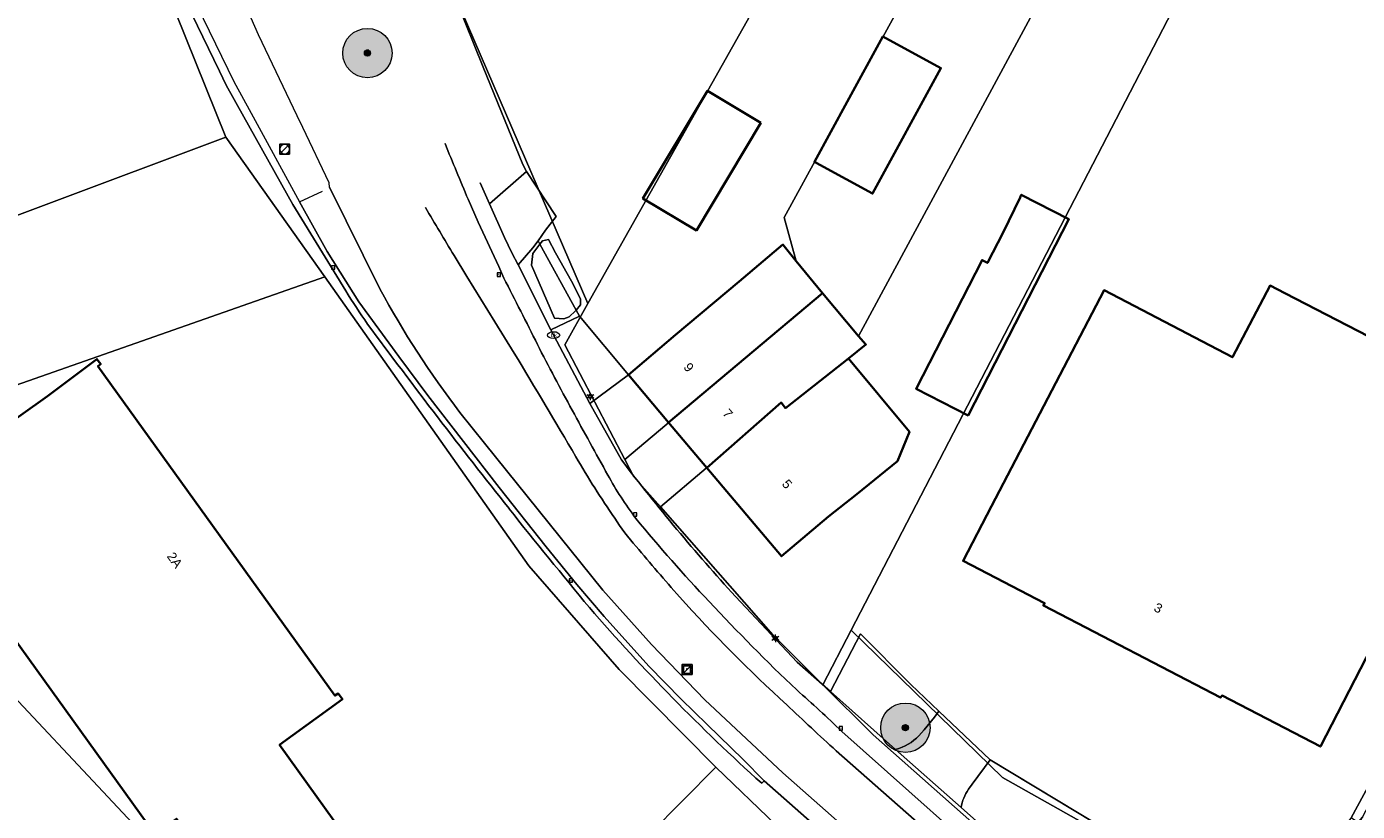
# Model space of a CAD drawing. Header units: metres. Extents: x 163543 to 168130, y 402678 to 405437.
# Tile 975 of 1056: x 165410 to 165518, y 403974 to 404038. Entities that reach past the tile are written whole.
import ezdxf
from ezdxf.enums import TextEntityAlignment as Align

# ---------------------------------------------------------------- set-up
doc = ezdxf.new("R2010")
doc.units = ezdxf.units.M
doc.layers.get('0').update_dxf_attribs({"lineweight": 25})
for name, color, linetype, lineweight in [('X-CA190022.004-UO-BGT_Ondergrond$0$GE_201_SHDHek_Lijn_GEM', 253, 'X-CA190022.004-UO-BGT_Ondergrond$0$Hekwerk', 9), ('X-CA190022.004-UO-BGT_Ondergrond$0$GE_203_VGOHaag_Lijn_GEM', 253, 'X-CA190022.004-UO-BGT_Ondergrond$0$Heg', 9), ('X-CA190022.004-UO-BGT_Ondergrond$0$GE_314_WGDRijbaanLokaleweg_Vlak_GEM', 253, 'Continuous', 9), ('X-CA190022.004-UO-BGT_Ondergrond$0$GE_316_WGDFietspad_Vlak_GEM', 253, 'Continuous', 9), ('X-CA190022.004-UO-BGT_Ondergrond$0$GE_317_WGDVoetpad_Vlak_GEM', 253, 'Continuous', 9), ('X-CA190022.004-UO-BGT_Ondergrond$0$GE_322_WGDInrit_Vlak_GEM', 253, 'Continuous', 9), ('X-CA190022.004-UO-BGT_Ondergrond$0$GE_363_OWGBerm_openverharding_Vlak_GEM', 253, 'Continuous', 9), ('X-CA190022.004-UO-BGT_Ondergrond$0$GE_367_OWGBerm_groenvoorziening_grasenk_GEM', 253, 'Continuous', 9), ('X-CA190022.004-UO-BGT_Ondergrond$0$GE_401_OTDErf_Vlak_GEM', 253, 'Continuous', 9), ('X-CA190022.004-UO-BGT_Ondergrond$0$GE_4502_GBKN_Huisnummer_Lijn_GEM', 7, 'Continuous', 9), ('X-CA190022.004-UO-BGT_Ondergrond$0$GE_483_BTDGroenvoorziening_bodembedekkers_GEM', 253, 'Continuous', 9), ('X-CA190022.004-UO-BGT_Ondergrond$0$GE_523_WTDGreppel_drogesloot_Vlak_GEM', 253, 'Continuous', 9), ('X-CA190022.004-UO-BGT_Ondergrond$0$GE_601_PNDgrondvlakpand_Vlak_MV_GEM', 34, 'Continuous', 35), ('X-CA190022.004-UO-BGT_Ondergrond$0$GE_861_PALLichtmast_Punt_GEM', 253, 'Continuous', 9), ('X-CA190022.004-UO-BGT_Ondergrond$0$GE_882_PutBrandkraan_Punt_GEM', 253, 'Continuous', 9), ('X-CA190022.004-UO-BGT_Ondergrond$0$GE_885_PutInspectieofRioolput_Punt_GEM', 253, 'Continuous', 9), ('X-CA190022.004-UO-BGT_Ondergrond$0$GE_886_PutKolk_Punt_GEM', 253, 'Continuous', 9), ('X-CA190022.004-UO-BGT_Ondergrond$0$N-WE-RI-PUT_INSPECTIE-S', 253, 'Continuous', 9), ('X-CA190022.004-UO-DWM_Beplanting$0$B-WE-GR-BOOM-S AFKOMSTIG UIT BGT', 252, 'Continuous', 0), ('X-CA190022.004-UO-KAD_Percelen$0$B-WE-KG-GRENS_PERCEEL-GV', 150, 'Continuous', 9), ('X-CA190022.004-UO-WHM_Riolering gemeente_NLCS_v0.1$0$B-WE-RI-PUT-S', 214, 'Continuous', 15)]:
    doc.layers.add(name, color=color, linetype=linetype, lineweight=lineweight)
doc.layers.add('X-CA190022.004-UO-DWM_Beplanting$0$B-WE-GR-BOOM-S AFKOMSTIG UIT BOMENBESTAND GEMEENTE', color=252, linetype='Continuous')
doc.layers.add('X-CA190022.004-UO-DWM_Beplanting$0$N-GV-GR-GRAS-A-200', color=7, linetype='Continuous')
doc.styles.add('X-CA190022.004-UO-BGT_Ondergrond$0$BGT_NAR', font='arial.ttf', dxfattribs={"height": 1})
doc.styles.add('X-CA190022.004-UO-BGT_Ondergrond$0$NLCS-ISO', font='NLCS-ISO.ttf')
doc.linetypes.add('X-CA190022.004-UO-BGT_Ondergrond$0$Heg', pattern='A,5,-1.5,[2,dgnlstyle-meierijstad.shx,S=0.007937,R=45,X=0,Y=0],-1.5', length=8)
doc.linetypes.add('X-CA190022.004-UO-BGT_Ondergrond$0$Hekwerk', pattern='A,5,-1.5,[2,dgnlstyle-Veghel.shx,S=0.007937,R=0,X=0,Y=0],-1.5', length=8)

# ---------------------------------------------------------------- blocks, each defined once
blk = doc.blocks.new('X-CA190022.004-UO-BGT_Ondergrond$0$SRI-KOLK-SO')
at = {"color": 0, "linetype": 'ByBlock', "lineweight": 18}
blk.add_lwpolyline([(-1.125, -1.125), (1.125, -1.125), (1.125, 1.125), (-1.125, 1.125)], close=True, dxfattribs=at)
at = {"color": 0, "linetype": 'ByBlock', "lineweight": 18, "style": 'X-CA190022.004-UO-BGT_Ondergrond$0$NLCS-ISO'}
blk.add_text('k', height=1.5, dxfattribs=at).set_placement((0, 0), align=Align.MIDDLE_CENTER)
blk = doc.blocks.new('X-CA190022.004-UO-BGT_Ondergrond$0$IMGEOKolk')
at = {"xscale": 5, "yscale": 5, "zscale": 5}
blk.add_blockref('X-CA190022.004-UO-BGT_Ondergrond$0$SRI-KOLK-SO', (0, 0), dxfattribs=at)
blk = doc.blocks.new('X-CA190022.004-UO-BGT_Ondergrond$0$SKL-WATER_BRANDKRAAN_BRANDPUT-SO')
at = {"color": 0, "linetype": 'ByBlock', "lineweight": 18}
blk.add_ellipse((0, 0), major_axis=(2.5, 0), ratio=0.54, dxfattribs=at)
at = {"color": 0, "linetype": 'ByBlock', "lineweight": 18, "style": 'X-CA190022.004-UO-BGT_Ondergrond$0$NLCS-ISO'}
blk.add_text('bk', height=1.5, dxfattribs=at).set_placement((0.16, 0), align=Align.MIDDLE_CENTER)
blk = doc.blocks.new('X-CA190022.004-UO-BGT_Ondergrond$0$IMGEOBrandkraanput')
at = {"xscale": 5, "yscale": 5, "zscale": 5}
blk.add_blockref('X-CA190022.004-UO-BGT_Ondergrond$0$SKL-WATER_BRANDKRAAN_BRANDPUT-SO', (0, 0), dxfattribs=at)
blk = doc.blocks.new('X-CA190022.004-UO-BGT_Ondergrond$0$SRI-PUT_INSPECTIEPUT_RIOOLPUT-SO')
at = {"color": 0, "linetype": 'ByBlock', "lineweight": 18}
blk.add_lwpolyline([(-1.12, -1.12), (1.12, -1.12), (1.12, 1.12), (-1.12, 1.12)], close=True, dxfattribs=at)
at = {"color": 0, "linetype": 'ByBlock', "lineweight": 18, "style": 'X-CA190022.004-UO-BGT_Ondergrond$0$NLCS-ISO'}
blk.add_text('r', height=1.5, dxfattribs=at).set_placement((0, 0.28), align=Align.MIDDLE_CENTER)
blk = doc.blocks.new('X-CA190022.004-UO-BGT_Ondergrond$0$IMGEOInspectierioolput')
at = {"layer": 'X-CA190022.004-UO-BGT_Ondergrond$0$N-WE-RI-PUT_INSPECTIE-S', "xscale": 10, "yscale": 10, "zscale": 10}
blk.add_blockref('X-CA190022.004-UO-BGT_Ondergrond$0$SRI-PUT_INSPECTIEPUT_RIOOLPUT-SO', (0, 0), dxfattribs=at)
blk = doc.blocks.new('X-CA190022.004-UO-BGT_Ondergrond$0$N-SIE-WEG_LICHTMAST-SO')
h = blk.add_hatch(color=256)
h.paths.add_polyline_path([(1.16, 0.5, 0.658505), (-1.16, 0.5)])
h.paths.add_polyline_path([(-1.16, -0.5, 0.658505), (1.16, -0.5)])
at = {"flags": 128}
for points in [[(-2.19, 1.27), (-1.1, 0.63)], [(-1.16, 0.5), (1.16, 0.5)], [(0, 1.27), (0, 2.53)], [(1.1, 0.63), (2.19, 1.27)], [(-2.19, -1.27), (-1.1, -0.63)], [(-1.16, -0.5), (1.16, -0.5)], [(0, -1.27), (0, -2.53)], [(2.19, -1.27), (1.1, -0.63)]]:
    blk.add_lwpolyline(points, dxfattribs=at)
at = {"ltscale": 0.5}
blk.add_circle((0, 0), 1.27, dxfattribs=at)
at = {"style": 'X-CA190022.004-UO-BGT_Ondergrond$0$NLCS-ISO'}
blk.add_attdef('TYPE', text='', height=1.8, dxfattribs=at).set_placement((0, 2.53), align=Align.BOTTOM_CENTER)
blk = doc.blocks.new('X-CA190022.004-UO-BGT_Ondergrond$0$IMGEOLichtmastpaal')
at = {"xscale": 5, "yscale": 5, "zscale": 5}
blk.add_blockref('X-CA190022.004-UO-BGT_Ondergrond$0$N-SIE-WEG_LICHTMAST-SO', (0, 6.4), dxfattribs=at)
blk = doc.blocks.new('X-CA190022.004-UO-WHM_Riolering gemeente_NLCS_v0.1$0$B-SRI-PUT_BETON-SO')
blk.add_line((-1.41, -1.41), (1.41, 1.41))
at = {"lineweight": -3, "flags": 128}
blk.add_lwpolyline([(2, -2), (2, 2), (-2, 2), (-2, -2)], close=True, dxfattribs=at)
at = {"lineweight": -3}
blk.add_circle((0, 0), 2, dxfattribs=at)
blk = doc.blocks.new('X-CA190022.004-UO-DWM_Beplanting$0$SGR-BOOM_01-SO')
at = {"linetype": 'ByBlock', "lineweight": 18}
h = blk.add_hatch(color=0, dxfattribs=at)
h.dxf.hatch_style = 1
edge = h.paths.add_edge_path()
edge.add_arc((0, 0), 0.25, 0, 360)
at = {"color": 0, "linetype": 'ByBlock', "lineweight": 18}
for radius in [2, 0.25]:
    blk.add_circle((0, 0), radius, dxfattribs=at)
blk = doc.blocks.new('X-CA190022.004-UO-DWM_Beplanting$0$IMGEOBoom')
at = {"transparency": 33554457}
h = blk.add_hatch(color=256, dxfattribs=at)
h.dxf.hatch_style = 1
edge = h.paths.add_edge_path()
edge.add_arc((0, 0), 100, 0, 360)
edge = h.paths.add_edge_path(flags=17)
edge.add_arc((0, 0), 12.5, 0, 360)
h = blk.add_hatch()
h.set_pattern_fill('ANGLE', color=256)
h.set_pattern_definition([(0, (0, 0), (0, 6.985), [5.08, -1.905]), (90, (0, 0), (-6.985, 4e-16), [5.08, -1.905])])
edge = h.paths.add_edge_path(flags=17)
edge.add_arc((0, 0), 12.5, 0, 360)
at = {"layer": 'X-CA190022.004-UO-DWM_Beplanting$0$N-GV-GR-GRAS-A-200'}
h = blk.add_hatch(color=256, dxfattribs=at)
h.dxf.hatch_style = 1
edge = h.paths.add_edge_path(flags=17)
edge.add_arc((0, 0), 12.5, 0, 360)
at = {"xscale": 50, "yscale": 50, "zscale": 50}
blk.add_blockref('X-CA190022.004-UO-DWM_Beplanting$0$SGR-BOOM_01-SO', (0, 0), dxfattribs=at)

msp = doc.modelspace()

# ---------------------------------------------------------------- linework, layer by layer
at = {"layer": 'X-CA190022.004-UO-BGT_Ondergrond$0$GE_201_SHDHek_Lijn_GEM'}
for p, q in [((165458.85, 404009.721), (165454.889, 404014.453)), ((165477.652, 403988.724), (165481.725, 403984.619)), ((165481.725, 403984.619), (165484.001, 403982.459)), ((165484.001, 403982.459), (165488.16, 403978.51)), ((165510.13, 403965.254), (165488.16, 403978.51)), ((165519.96, 403978.544), (165517.402, 403973.802))]:
    msp.add_line(p, q, dxfattribs=at)
at = {"layer": 'X-CA190022.004-UO-BGT_Ondergrond$0$GE_203_VGOHaag_Lijn_GEM'}
msp.add_line((165477.652, 403988.724), (165475.211, 403984.033), dxfattribs=at)
at = {"layer": 'X-CA190022.004-UO-BGT_Ondergrond$0$GE_314_WGDRijbaanLokaleweg_Vlak_GEM', "flags": 128}
for points in [[(165438.725, 404016.668), (165434.643, 404024.911), (165434.62, 404025.262), (165432.465, 404029.765), (165432.012, 404030.71), (165428.879, 404037.257), (165424.908, 404046.308), (165422.119, 404053.47)], [(165444.727, 404019.379), (165445.765, 404017.685), (165448.029, 404013.991), (165449.601, 404011.463)], [(165475.679, 403979.24), (165481.989, 403973.676), (165489.952, 403966.654), (165503.146, 403954.964), (165511.755, 403947.369), (165508.974, 403944.22), (165471.36, 403977.447), (165465.041, 403983.368), (165460.723, 403987.853), (165456.771, 403992.257), (165447.198, 404004.181), (165445.201, 404006.669)]]:
    msp.add_lwpolyline(points, dxfattribs=at)
at = {"layer": 'X-CA190022.004-UO-BGT_Ondergrond$0$GE_314_WGDRijbaanLokaleweg_Vlak_GEM'}
for centre, radius, start, end in [((165688.957, 404167.983), 285.887, 210.41297, 211.31889), ((165515.887, 404038.296), 70.689, 209.8931, 214.65905), ((165471.392, 404006.618), 16.092, 211.97768, 222.24746), ((165602.935, 404115.488), 186.828, 219.83912, 221.48829), ((165554.747, 404074.092), 123.311, 221.91293, 227.64697), ((165653.826, 404174.894), 264.607, 226.49712, 227.68147)]:
    msp.add_arc(centre, radius, start, end, dxfattribs=at)
at = {"layer": 'X-CA190022.004-UO-BGT_Ondergrond$0$GE_314_WGDRijbaanLokaleweg_Vlak_GEM', "extrusion": (0, 0, -1)}
for centre, radius, start, end in [((-165504.162, 404051.953), 74.344, 322.47481, 331.66578), ((-164489.355, 403433.767), 1120.627, 148.968348, 149.468074)]:
    msp.add_arc(centre, radius, start, end, dxfattribs=at)
at = {"layer": 'X-CA190022.004-UO-BGT_Ondergrond$0$GE_316_WGDFietspad_Vlak_GEM', "flags": 128}
for points in [[(165476.921, 403970.557), (165469.858, 403976.806), (165468.137, 403978.531), (165465.216, 403981.357), (165463.12, 403983.421), (165460.501, 403986.088), (165456.881, 403990.136), (165454.675, 403992.708), (165452.198, 403995.756), (165448.388, 404000.566), (165442.594, 404008.043), (165440.244, 404011.186), (165437.022, 404015.631), (165434.434, 404019.711), (165432.194, 404023.728), (165434.069, 404024.601)], [(165434.643, 404024.911), (165438.725, 404016.668)], [(165445.862, 404023.943), (165446.671, 404022.088), (165448.344, 404018.477), (165448.756, 404017.555)], [(165449.601, 404011.463), (165448.029, 404013.991), (165445.765, 404017.685), (165444.727, 404019.379)], [(165445.201, 404006.669), (165447.198, 404004.181), (165456.771, 403992.257), (165460.723, 403987.853), (165465.041, 403983.368), (165471.36, 403977.447), (165508.974, 403944.22)], [(165476.14, 403980.809), (165490.698, 403967.836), (165501.376, 403958.436), (165512.64, 403948.372), (165511.755, 403947.369), (165503.146, 403954.964), (165489.952, 403966.654), (165481.989, 403973.676), (165475.679, 403979.24)]]:
    msp.add_lwpolyline(points, dxfattribs=at)
at = {"layer": 'X-CA190022.004-UO-BGT_Ondergrond$0$GE_316_WGDFietspad_Vlak_GEM'}
for centre, radius, start, end in [((165712.145, 404136.615), 289.139, 201.9674, 202.93462), ((165504.162, 404051.953), 74.344, 208.33422, 217.52519), ((164489.355, 403433.767), 1120.627, 30.531926, 31.031652), ((165693.282, 404136.6), 271.943, 207.22955, 208.49768), ((165931.112, 404265.556), 542.484, 208.48259, 209.11728), ((165481.467, 404014.798), 27.645, 208.55325, 217.22202), ((165555.52, 404076.774), 124.187, 219.32458, 223.46644), ((165584.371, 404101.935), 162.444, 222.90701, 226.46664)]:
    msp.add_arc(centre, radius, start, end, dxfattribs=at)
at = {"layer": 'X-CA190022.004-UO-BGT_Ondergrond$0$GE_316_WGDFietspad_Vlak_GEM', "extrusion": (0, 0, -1)}
for centre, radius, start, end in [((-165688.957, 404167.983), 285.887, 328.68111, 329.58703), ((-165169.444, 403873.067), 314.471, 152.64754, 153.74659), ((-165515.887, 404038.296), 70.689, 325.34095, 330.1069), ((-165471.392, 404006.618), 16.092, 317.75254, 328.02232), ((-165602.935, 404115.488), 186.828, 318.51171, 320.16088), ((-165554.747, 404074.092), 123.311, 312.35303, 318.08707), ((-165392.707, 403893.668), 120.643, 131.39664, 133.75469), ((-165653.826, 404174.894), 264.607, 312.31853, 313.50288)]:
    msp.add_arc(centre, radius, start, end, dxfattribs=at)
at = {"layer": 'X-CA190022.004-UO-BGT_Ondergrond$0$GE_317_WGDVoetpad_Vlak_GEM', "flags": 128}
for points in [[(165446.852, 404025.266), (165447.598, 404023.58), (165448.823, 404020.831), (165449.417, 404019.6), (165449.915, 404018.625), (165452.56, 404013.361), (165455.722, 404007.397), (165458.282, 404002.818)], [(165448.756, 404017.555), (165448.344, 404018.477), (165446.671, 404022.088), (165445.862, 404023.943)], [(165467.511, 403991.753), (165472.526, 403986.415), (165475.211, 403984.033), (165480.496, 403979.345), (165485.796, 403974.645)], [(165513.934, 403947.223), (165512.64, 403948.372), (165501.376, 403958.436), (165490.698, 403967.836), (165476.14, 403980.809)], [(165485.796, 403974.645), (165498.114, 403963.684), (165503.689, 403958.817), (165512.564, 403950.833), (165517.53, 403946.333)]]:
    msp.add_lwpolyline(points, dxfattribs=at)
at = {"layer": 'X-CA190022.004-UO-BGT_Ondergrond$0$GE_317_WGDVoetpad_Vlak_GEM', "extrusion": (0, 0, -1)}
for centre, radius, start, end in [((-165712.145, 404136.615), 289.139, 337.06538, 338.0326), ((-165693.282, 404136.6), 271.943, 331.50232, 332.77045), ((-165931.112, 404265.556), 542.484, 330.88272, 331.51741), ((-165481.467, 404014.798), 27.645, 322.77798, 331.44675), ((-165555.52, 404076.774), 124.187, 316.53356, 320.67542), ((-165584.371, 404101.935), 162.444, 313.53336, 317.09299)]:
    msp.add_arc(centre, radius, start, end, dxfattribs=at)
at = {"layer": 'X-CA190022.004-UO-BGT_Ondergrond$0$GE_317_WGDVoetpad_Vlak_GEM'}
for centre, radius, start, end in [((165169.444, 403873.067), 314.471, 26.25341, 27.35246), ((165585.927, 404099.901), 160.369, 217.25574, 222.4053), ((165392.707, 403893.668), 120.643, 46.24531, 48.60336)]:
    msp.add_arc(centre, radius, start, end, dxfattribs=at)
at = {"layer": 'X-CA190022.004-UO-BGT_Ondergrond$0$GE_322_WGDInrit_Vlak_GEM', "flags": 128}
for points in [[(165452.991, 404022.53), (165452.138, 404021.433), (165451.542, 404020.562), (165451.112, 404020.005), (165449.915, 404018.625), (165449.417, 404019.6), (165448.823, 404020.831), (165447.598, 404023.58), (165450.588, 404026.191), (165452.991, 404022.53)], [(165454.889, 404014.453), (165458.85, 404009.721), (165455.722, 404007.397), (165452.56, 404013.361), (165454.889, 404014.453)], [(165482.385, 403980.456), (165482.8, 403980.95), (165483.65, 403981.96), (165484.001, 403982.459), (165488.16, 403978.51)], [(165485.796, 403974.645), (165480.496, 403979.345)], [(165488.16, 403978.51), (165486.69, 403976.528), (165486.388, 403976.121)]]:
    msp.add_lwpolyline(points, dxfattribs=at)
at = {"layer": 'X-CA190022.004-UO-BGT_Ondergrond$0$GE_322_WGDInrit_Vlak_GEM'}
for centre, radius, start, end in [((165479.371, 403983.419), 4.226, 285.43474, 315.48839), ((165489.837, 403973.881), 4.112, 146.99624, 169.2939)]:
    msp.add_arc(centre, radius, start, end, dxfattribs=at)
at = {"layer": 'X-CA190022.004-UO-BGT_Ondergrond$0$GE_363_OWGBerm_openverharding_Vlak_GEM', "flags": 128}
for points in [[(165435.947, 404016.525), (165431.679, 404023.503), (165427.687, 404030.619), (165426.269, 404033.197), (165425.724, 404034.32), (165420.8, 404044.475), (165418.648, 404049.11), (165416.509, 404053.984), (165414.913, 404058.401), (165412.235, 404066.455), (165411, 404070.91), (165406.944, 404085.432)], [(165421.407, 404044.782), (165421.41, 404044.777), (165421.412, 404044.772), (165426.883, 404033.489), (165428.285, 404030.914), (165432.194, 404023.728), (165434.434, 404019.711), (165437.022, 404015.631), (165440.244, 404011.186), (165442.594, 404008.043), (165448.388, 404000.566), (165452.198, 403995.756), (165454.675, 403992.708), (165456.881, 403990.136), (165460.501, 403986.088), (165463.12, 403983.421), (165465.216, 403981.357), (165468.137, 403978.531), (165469.858, 403976.806), (165469.646, 403976.602)]]:
    msp.add_lwpolyline(points, dxfattribs=at)
at = {"layer": 'X-CA190022.004-UO-BGT_Ondergrond$0$GE_363_OWGBerm_openverharding_Vlak_GEM', "extrusion": (0, 0, -1)}
for centre, radius, start, end in [((-165482.344, 404045.145), 54.514, 324.93745, 328.33199), ((-165849.66, 404317.312), 511.658, 321.50931, 323.62003), ((-165852.404, 404319.613), 515.239, 320.351, 321.49897), ((-165577.616, 404096.359), 161.243, 312.03712, 319.12886)]:
    msp.add_arc(centre, radius, start, end, dxfattribs=at)
at = {"layer": 'X-CA190022.004-UO-BGT_Ondergrond$0$GE_367_OWGBerm_groenvoorziening_grasenk_GEM', "flags": 128}
for points in [[(165433.995, 404066.521), (165436.1, 404061.35), (165438.277, 404056.015), (165440.509, 404050.675), (165442.748, 404045.305), (165444.962, 404039.946), (165447.089, 404034.654), (165450.298, 404026.764), (165450.588, 404026.191), (165447.598, 404023.58), (165446.852, 404025.266)], [(165451.523, 404020.094), (165451.1, 404019.55), (165451.012, 404018.609), (165452.85, 404014.292), (165453.626, 404014.25), (165454.044, 404014.412), (165454.563, 404014.896), (165454.613, 404014.957), (165454.889, 404014.453), (165452.56, 404013.361), (165449.915, 404018.625), (165451.112, 404020.005), (165451.542, 404020.562), (165451.684, 404020.302), (165451.523, 404020.094)]]:
    msp.add_lwpolyline(points, dxfattribs=at)
at = {"layer": 'X-CA190022.004-UO-BGT_Ondergrond$0$GE_401_OTDErf_Vlak_GEM', "flags": 128}
for points in [[(165406.944, 404085.432), (165411, 404070.91), (165412.235, 404066.455), (165414.913, 404058.401), (165416.509, 404053.984), (165418.648, 404049.11), (165420.8, 404044.475), (165425.724, 404034.32), (165426.269, 404033.197), (165427.687, 404030.619)], [(165458.282, 404002.818), (165455.722, 404007.397), (165458.85, 404009.721), (165454.889, 404014.453), (165454.613, 404014.957), (165454.963, 404015.384), (165454.957, 404015.87), (165454.244, 404017.299), (165452.93, 404019.583), (165452.383, 404020.674), (165451.895, 404020.573), (165451.684, 404020.302), (165451.542, 404020.562), (165452.138, 404021.433), (165452.991, 404022.53), (165450.588, 404026.191), (165450.298, 404026.764), (165447.089, 404034.654), (165444.962, 404039.946)], [(165474.355, 404026.73), (165473.922, 404026.966), (165476.58, 404031.84), (165479.467, 404037.133), (165484.166, 404034.57), (165478.621, 404024.403), (165474.355, 404026.73)], [(165469.581, 404030.131), (165464.358, 404021.416), (165460.029, 404024.01), (165465.252, 404032.725), (165469.581, 404030.131)], [(165427.687, 404030.619), (165431.679, 404023.503), (165435.947, 404016.525)], [(165489.206, 404021.257), (165490.569, 404024.089), (165490.676, 404024.297), (165494.536, 404022.315), (165486.37, 404006.413), (165482.145, 404008.582), (165487.499, 404019.009), (165487.936, 404018.785), (165489.206, 404021.257)], [(165458.85, 404009.721), (165462.67, 404012.951), (165467.83, 404017.284), (165471.366, 404020.26), (165472.442, 404018.933), (165474.56, 404016.32), (165477.48, 404012.84), (165478.09, 404012.16), (165476.68, 404011.045), (165481.605, 404005.077), (165480.648, 404002.702), (165477.34, 404000.05), (165475.07, 403998.23), (165471.24, 403995.01), (165465.199, 404002.183), (165462.109, 404005.852), (165458.85, 404009.721)], [(165522.182, 404011.081), (165524.8, 404009.731), (165529.25, 404007.441), (165514.91, 403979.58), (165506.94, 403983.71), (165506.8, 403983.55), (165492.46, 403991.01), (165492.56, 403991.21), (165485.96, 403994.63), (165488.26, 403999.07), (165497.38, 404016.56), (165507.77, 404011.13), (165510.82, 404016.94), (165512.011, 404016.326), (165522.182, 404011.081)], [(165411.79, 404007.991), (165415.79, 404010.991), (165416.1, 404010.581), (165415.88, 404010.421), (165435.08, 403983.71), (165435.35, 403983.88), (165435.68, 403983.41), (165430.59, 403979.71), (165437.25, 403970.43), (165433.19, 403967.51), (165429, 403964.44), (165422.242, 403973.736), (165420.5, 403972.47), (165409.088, 403988.33), (165407.05, 403986.677), (165404.063, 403990.701), (165403.388, 403990.287), (165394.763, 404002.152), (165402.375, 404006.614), (165405.098, 404003.237), (165411.79, 404007.991)], [(165519.96, 403978.544), (165517.402, 403973.802), (165513.677, 403969.423), (165512.161, 403967.642), (165510.13, 403965.254), (165488.16, 403978.51), (165484.001, 403982.459), (165481.725, 403984.619), (165477.652, 403988.724), (165475.211, 403984.033), (165472.526, 403986.415), (165467.511, 403991.753)], [(165469.646, 403976.602), (165469.858, 403976.806), (165476.921, 403970.557), (165476.074, 403969.677), (165475.306, 403968.889), (165483.62, 403961.528), (165484.31, 403962.391), (165486.199, 403960.72)]]:
    msp.add_lwpolyline(points, dxfattribs=at)
at = {"layer": 'X-CA190022.004-UO-BGT_Ondergrond$0$GE_401_OTDErf_Vlak_GEM'}
for centre, radius, start, end in [((165482.344, 404045.145), 54.514, 211.66801, 215.06255), ((165849.66, 404317.312), 511.658, 216.37997, 218.49069), ((165852.404, 404319.613), 515.239, 218.50103, 219.649), ((165577.616, 404096.359), 161.243, 220.87114, 227.96288)]:
    msp.add_arc(centre, radius, start, end, dxfattribs=at)
at = {"layer": 'X-CA190022.004-UO-BGT_Ondergrond$0$GE_401_OTDErf_Vlak_GEM', "extrusion": (0, 0, -1)}
msp.add_arc((-165585.927, 404099.901), 160.369, 317.5947, 322.74426, dxfattribs=at)
at = {"layer": 'X-CA190022.004-UO-BGT_Ondergrond$0$GE_483_BTDGroenvoorziening_bodembedekkers_GEM', "flags": 128}
for points in [[(165542.02, 403991.4), (165530.75, 403984.32), (165519.73, 403973.82), (165518.859, 403972.808), (165517.402, 403973.802), (165519.96, 403978.544), (165525.642, 403983.434), (165536.04, 403992.086), (165541.081, 403996.333), (165542.3, 403997.86), (165542.57, 403992.93), (165542.51, 403992.19), (165542.28, 403991.7), (165542.02, 403991.4)], [(165480.496, 403979.345), (165475.211, 403984.033), (165477.652, 403988.724)], [(165477.652, 403988.724), (165481.725, 403984.619), (165484.001, 403982.459), (165483.65, 403981.96), (165482.8, 403980.95), (165482.385, 403980.456)], [(165488.16, 403978.51), (165510.13, 403965.254), (165512.161, 403967.642), (165513.453, 403966.531), (165512.16, 403965.03), (165510.344, 403962.932), (165510.325, 403962.949), (165509.906, 403962.489), (165509.807, 403962.59), (165506.909, 403959.217), (165503.689, 403958.817), (165498.114, 403963.684), (165485.796, 403974.645)], [(165486.388, 403976.121), (165486.69, 403976.528), (165488.16, 403978.51)]]:
    msp.add_lwpolyline(points, dxfattribs=at)
at = {"layer": 'X-CA190022.004-UO-BGT_Ondergrond$0$GE_483_BTDGroenvoorziening_bodembedekkers_GEM', "extrusion": (0, 0, -1)}
for centre, radius, start, end in [((-165479.371, 403983.419), 4.226, 224.51161, 254.56526), ((-165489.837, 403973.881), 4.112, 10.7061, 33.00376)]:
    msp.add_arc(centre, radius, start, end, dxfattribs=at)
at = {"layer": 'X-CA190022.004-UO-BGT_Ondergrond$0$GE_523_WTDGreppel_drogesloot_Vlak_GEM', "flags": 128}
for points in [[(165451.684, 404020.302), (165454.613, 404014.957), (165454.563, 404014.896), (165454.044, 404014.412), (165453.626, 404014.25), (165452.85, 404014.292), (165451.012, 404018.609), (165451.1, 404019.55), (165451.523, 404020.094), (165451.684, 404020.302)], [(165452.383, 404020.674), (165452.93, 404019.583), (165454.244, 404017.299), (165454.957, 404015.87), (165454.963, 404015.384), (165454.613, 404014.957), (165451.684, 404020.302), (165451.895, 404020.573), (165452.383, 404020.674)]]:
    msp.add_lwpolyline(points, dxfattribs=at)
at = {"layer": 'X-CA190022.004-UO-BGT_Ondergrond$0$GE_601_PNDgrondvlakpand_Vlak_MV_GEM', "flags": 128}
for points in [[(165476.58, 404031.84), (165479.467, 404037.133), (165484.166, 404034.57), (165478.621, 404024.403), (165474.355, 404026.73), (165473.922, 404026.966), (165476.58, 404031.84)], [(165469.581, 404030.131), (165464.358, 404021.416), (165460.029, 404024.01), (165465.252, 404032.725), (165469.581, 404030.131)], [(165490.569, 404024.089), (165490.676, 404024.297), (165494.536, 404022.315), (165486.37, 404006.413), (165482.145, 404008.582), (165487.499, 404019.009), (165487.936, 404018.785), (165489.206, 404021.257), (165490.569, 404024.089)], [(165474.56, 404016.32), (165462.109, 404005.852), (165458.85, 404009.721), (165462.67, 404012.951), (165467.83, 404017.284), (165471.366, 404020.26), (165472.442, 404018.933), (165474.56, 404016.32)], [(165524.8, 404009.731), (165529.25, 404007.441), (165514.91, 403979.58), (165506.94, 403983.71), (165506.8, 403983.55), (165492.46, 403991.01), (165492.56, 403991.21), (165485.96, 403994.63), (165488.26, 403999.07), (165497.38, 404016.56), (165507.77, 404011.13), (165510.82, 404016.94), (165512.011, 404016.326), (165522.182, 404011.081), (165524.8, 404009.731)], [(165476.68, 404011.045), (165471.58, 404007.01), (165471.23, 404007.46), (165465.199, 404002.183), (165462.109, 404005.852), (165474.56, 404016.32), (165477.48, 404012.84), (165478.09, 404012.16), (165476.68, 404011.045)], [(165411.79, 404007.991), (165415.79, 404010.991), (165416.1, 404010.581), (165415.88, 404010.421), (165435.08, 403983.71), (165435.35, 403983.88), (165435.68, 403983.41), (165430.59, 403979.71), (165437.25, 403970.43), (165433.19, 403967.51), (165429, 403964.44), (165422.242, 403973.736), (165420.5, 403972.47), (165409.088, 403988.33), (165407.05, 403986.677), (165404.063, 403990.701), (165403.388, 403990.287), (165394.763, 404002.152), (165402.375, 404006.614), (165405.098, 404003.237), (165411.79, 404007.991)], [(165476.68, 404011.045), (165481.605, 404005.077), (165480.648, 404002.702), (165477.34, 404000.05), (165475.07, 403998.23), (165471.24, 403995.01), (165465.199, 404002.183), (165471.23, 404007.46), (165471.58, 404007.01), (165476.68, 404011.045)]]:
    msp.add_lwpolyline(points, dxfattribs=at)
at = {"layer": 'X-CA190022.004-UO-KAD_Percelen$0$B-WE-KG-GRENS_PERCEEL-GV', "flags": 128}
for points in [[(165384.1, 404010.2), (165382.11, 404012.44), (165426.23, 404028.97), (165415.693, 404055.235), (165410.488, 404053.764), (165373.939, 404043.437), (165368.313, 404041.847), (165362.09, 404060.86), (165354.7, 404083.44), (165351.52, 404093.14), (165348.01, 404103.94), (165401.11, 404115.43), (165401.16, 404120.06), (165350.03, 404109.93), (165350.9, 404107.99), (165313.98, 404093.51), (165323.55, 403990.91), (165379.183, 404008.633)], [(165482.915, 404043.411), (165505.68, 404085.07), (165497.4, 404089.73), (165496.838, 404090.046), (165501.686, 404098.806), (165475.827, 404117.539), (165466.515, 404117.424), (165466.399, 404115.206), (165465.062, 404114.561), (165464.227, 404114.158), (165462.37, 404112.439), (165461.23, 404110.176), (165459.674, 404106.688), (165459.179, 404104.637), (165459.062, 404102.5), (165459.16, 404100.222), (165459.41, 404097.769), (165445.657, 404072.671), (165444.526, 404070.64), (165433.97, 404066.725), (165434.7, 404063.86), (165455.57, 404015.48), (165473.148, 404046.717)], [(165474.584, 404016.341), (165474.56, 404016.32), (165458.55, 404002.86), (165459.3, 404001.44), (165461.44, 403999.01), (165465.15, 404002.14), (165471.23, 404007.46), (165471.58, 404007.01), (165478.09, 404012.16), (165477.48, 404012.84), (165513.94, 404080.43), (165505.68, 404085.07), (165482.915, 404043.411), (165471.46, 404022.45), (165472.442, 404018.933)], [(165476.9, 403989.01), (165506.26, 404045.72), (165522.23, 404075.76), (165513.94, 404080.43), (165477.48, 404012.84), (165478.09, 404012.16), (165471.58, 404007.01), (165471.23, 404007.46), (165465.15, 404002.14), (165461.44, 403999.01), (165470.55, 403988.64), (165474.61, 403984.58)], [(165474.584, 404016.341), (165472.442, 404018.933), (165471.46, 404022.45), (165482.915, 404043.411), (165473.148, 404046.717), (165455.57, 404015.48), (165453.69, 404012.13), (165458.55, 404002.86), (165474.56, 404016.32)], [(165476.9, 403989.01), (165489.16, 403977.08), (165510.78, 403964.89), (165518.3, 403973.85), (165524.45, 403985.52), (165532.41, 404000.6), (165530.3, 404001.7), (165543.19, 404026.57), (165506.26, 404045.72)], [(165434.26, 404017.66), (165426.23, 404028.97), (165382.11, 404012.44), (165384.1, 404010.2), (165386.55, 404007.68), (165391.31, 404002.58)], [(165434.26, 404017.66), (165391.31, 404002.58), (165433.59, 403957.45), (165434.23, 403956.75), (165449.62, 403964.23), (165457.92, 403969.81), (165465.94, 403977.9), (165458.1, 403985.84), (165450.79, 403994.24)], [(165391.31, 404002.58), (165386.55, 404007.68), (165403.6, 403934.52), (165404.32, 403931.58), (165440.17, 403940.75), (165438.74, 403943.39), (165431.69, 403956.38), (165433.59, 403957.45)], [(165476.9, 403989.01), (165474.61, 403984.58), (165478.67, 403980.52), (165508.07, 403954.49), (165518.3, 403973.85), (165510.78, 403964.89), (165489.16, 403977.08)], [(165485.47, 403959.11), (165465.94, 403977.9), (165457.92, 403969.81), (165449.62, 403964.23), (165434.23, 403956.75), (165445.023, 403945.241), (165471.87, 403953.15)]]:
    msp.add_lwpolyline(points, close=True, dxfattribs=at)
for points in [[(165523.606, 403940.115), (165516.49, 403946.7), (165508.07, 403954.49), (165478.67, 403980.52), (165474.61, 403984.58), (165470.55, 403988.64), (165461.44, 403999.01), (165459.3, 404001.44), (165458.55, 404002.86), (165453.69, 404012.13), (165455.57, 404015.48), (165434.7, 404063.86)], [(165415.693, 404055.235), (165426.23, 404028.97), (165434.26, 404017.66), (165450.79, 403994.24), (165458.1, 403985.84), (165465.94, 403977.9), (165485.47, 403959.11), (165489.71, 403955.04), (165500.126, 403945.838), (165504.3, 403942.15), (165507.8, 403939), (165513.006, 403935.006), (165525.447, 403925.461)]]:
    msp.add_lwpolyline(points, dxfattribs=at)

# ---------------------------------------------------------------- block references
at = {"layer": 'X-CA190022.004-UO-BGT_Ondergrond$0$GE_861_PALLichtmast_Punt_GEM', "xscale": 0.025, "yscale": 0.025, "zscale": 0.025}
for p in [(165455.762, 404007.804), (165470.75, 403988.2)]:
    msp.add_blockref('X-CA190022.004-UO-BGT_Ondergrond$0$IMGEOLichtmastpaal', p, dxfattribs=at)
at = {"layer": 'X-CA190022.004-UO-BGT_Ondergrond$0$GE_882_PutBrandkraan_Punt_GEM', "xscale": 0.04, "yscale": 0.04, "zscale": 0.02}
msp.add_blockref('X-CA190022.004-UO-BGT_Ondergrond$0$IMGEOBrandkraanput', (165452.789, 404012.932), dxfattribs=at)
at = {"layer": 'X-CA190022.004-UO-BGT_Ondergrond$0$GE_885_PutInspectieofRioolput_Punt_GEM', "xscale": 0.025, "yscale": 0.025, "zscale": 0.025}
msp.add_blockref('X-CA190022.004-UO-BGT_Ondergrond$0$IMGEOInspectierioolput', (165463.603, 403985.807), dxfattribs=at)
at = {"layer": 'X-CA190022.004-UO-BGT_Ondergrond$0$GE_886_PutKolk_Punt_GEM', "xscale": 0.025, "yscale": 0.025, "zscale": 0.025}
for p in [(165434.935, 404018.412), (165448.345, 404017.832), (165459.399, 403998.387), (165454.183, 403993.033), (165476.062, 403981.062)]:
    msp.add_blockref('X-CA190022.004-UO-BGT_Ondergrond$0$IMGEOKolk', p, dxfattribs=at)
at = {"layer": 'X-CA190022.004-UO-DWM_Beplanting$0$B-WE-GR-BOOM-S AFKOMSTIG UIT BGT', "xscale": 0.02, "yscale": 0.02, "zscale": 0.02}
msp.add_blockref('X-CA190022.004-UO-DWM_Beplanting$0$IMGEOBoom', (165481.286, 403981.111), dxfattribs=at)
at = {"layer": 'X-CA190022.004-UO-DWM_Beplanting$0$B-WE-GR-BOOM-S AFKOMSTIG UIT BOMENBESTAND GEMEENTE', "xscale": 0.02, "yscale": 0.02, "zscale": 0.02}
for p in [(165437.711, 404035.785), (165481.286, 403981.111)]:
    msp.add_blockref('X-CA190022.004-UO-DWM_Beplanting$0$IMGEOBoom', p, dxfattribs=at)
at = {"layer": 'X-CA190022.004-UO-WHM_Riolering gemeente_NLCS_v0.1$0$B-WE-RI-PUT-S', "xscale": 0.2, "yscale": 0.2, "zscale": 0.2}
for p in [(165431.008, 404028), (165463.6, 403985.824)]:
    msp.add_blockref('X-CA190022.004-UO-WHM_Riolering gemeente_NLCS_v0.1$0$B-SRI-PUT_BETON-SO', p, dxfattribs=at)

# ---------------------------------------------------------------- texts
at = {"layer": 'X-CA190022.004-UO-BGT_Ondergrond$0$GE_4502_GBKN_Huisnummer_Lijn_GEM', "style": 'X-CA190022.004-UO-BGT_Ondergrond$0$BGT_NAR'}
for s, rotation, p in [('9', 310.1, (165463.741, 404010.317)), ('7', 310.1, (165466.896, 404006.571)), ('5', 310.1, (165471.709, 404000.857)), ('2A', 305.7, (165422.102, 403994.696)), ('3', 332.5, (165501.774, 403990.813))]:
    msp.add_text(s, height=0.75, rotation=rotation, dxfattribs=at).set_placement(p, align=Align.MIDDLE_CENTER)

doc.saveas('drawing.dxf')
